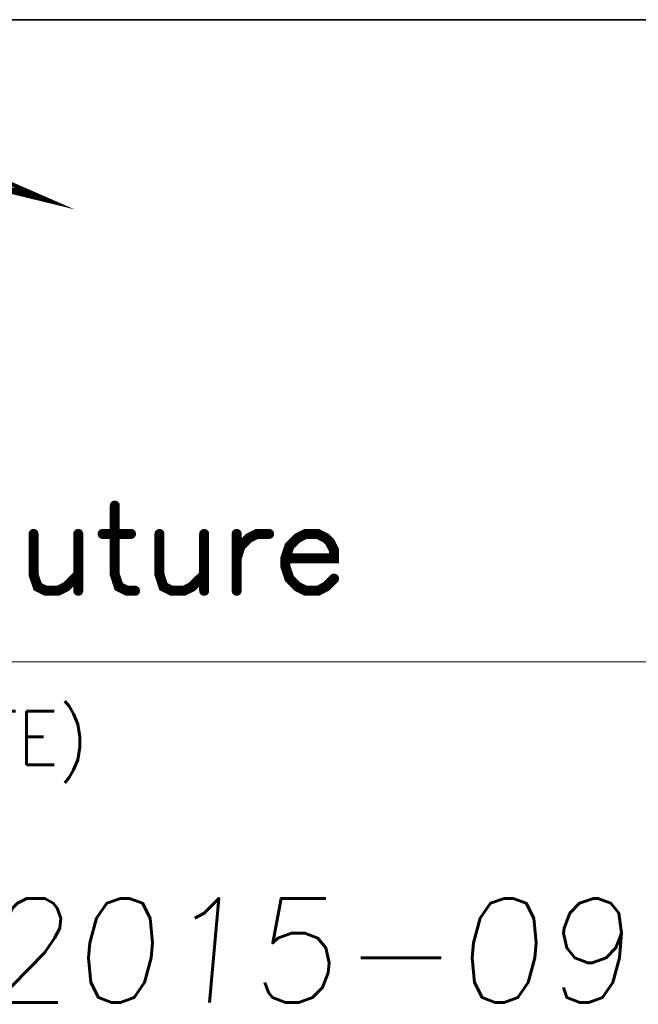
# Model space of a CAD drawing. Header units: millimetres. Extents: x 4497 to 11741, y 5958 to 12619.
# Tile 274 of 424: x 5994 to 6007, y 10675 to 10696. Entities that reach past the tile are written whole.
import ezdxf
from ezdxf.enums import TextEntityAlignment as Align

# ---------------------------------------------------------------- set-up
doc = ezdxf.new("R2010")
doc.units = ezdxf.units.MM
doc.header["$LTSCALE"] = 0.8
doc.layers.get('0').update_dxf_attribs({"linetype": 'CONTINUOUS', "lineweight": 0})
doc.layers.add('2', color=3, linetype='CONTINUOUS', lineweight=0)
doc.styles.get("Standard").update_dxf_attribs({"font": 'romans.shx', "width": 0.8, "oblique": 5, "bigfont": 'whgtxt.shx'})

# ---------------------------------------------------------------- blocks, each defined once
blk = doc.blocks.new('SMOOTH_0$064516')
at = {"const_width": 0.0323}
blk.add_lwpolyline([(-0.0161, 0, 1), (0.0161, 0, 1)], format="xyb", close=True, dxfattribs=at)
blk = doc.blocks.new('SMOOTH_0$0254')
at = {"const_width": 0.0127}
blk.add_lwpolyline([(-0.00635, 0, 1), (0.00635, 0, 1)], format="xyb", close=True, dxfattribs=at)
blk = doc.blocks.new('logo')
at = {"color": 7}
for points, const_width in [([(-3400.866, 5340.526), (-3395.172, 5338.044), (-3404.927, 5340.423)], 0.338), ([(-3398.952, 5339.122), (-3397.769, 5339.122)], 0.338), ([(-3398.445, 5338.953), (-3397.431, 5338.953)], 0.338), ([(-3397.6, 5338.784), (-3397.093, 5338.784)], 0.338), ([(-3389.848, 5311.965), (-3389.848, 5306.032), (-3389.505, 5304.993), (-3388.801, 5304.641), (-3388.105, 5304.641)], 0.859), ([(-3396.83, 5309.527), (-3396.83, 5306.032), (-3396.478, 5304.993), (-3395.782, 5304.641), (-3394.734, 5304.641), (-3394.039, 5304.993), (-3392.991, 5306.032)], 0.859), ([(-3392.991, 5309.527), (-3392.991, 5304.641)], 0.859), ([(-3390.896, 5309.527), (-3388.457, 5309.527)], 0.859), ([(-3386.01, 5309.527), (-3386.01, 5306.032), (-3385.667, 5304.993), (-3384.962, 5304.641), (-3383.923, 5304.641), (-3383.219, 5304.993), (-3382.172, 5306.032)], 0.859), ([(-3382.172, 5309.527), (-3382.172, 5304.641)], 0.859), ([(-3379.381, 5307.431), (-3379.037, 5308.479), (-3378.342, 5309.175), (-3377.638, 5309.527), (-3376.59, 5309.527)], 0.859), ([(-3379.381, 5309.527), (-3379.381, 5304.641)], 0.859), ([(-3375.199, 5307.431), (-3371.008, 5307.431), (-3371.008, 5308.127), (-3371.36, 5308.823), (-3371.713, 5309.175), (-3372.408, 5309.527), (-3373.456, 5309.527), (-3374.151, 5309.175), (-3374.847, 5308.479), (-3375.199, 5307.431), (-3375.199, 5306.736), (-3374.847, 5305.688), (-3374.151, 5304.993), (-3373.456, 5304.641), (-3372.408, 5304.641), (-3371.713, 5304.993), (-3371.008, 5305.688)], 0.859)]:
    blk.add_lwpolyline(points, dxfattribs=dict(at, const_width=const_width))
at = {"color": 7, "const_width": 0.338}
blk.add_lwpolyline([(-3395.275, 5338.079), (-3404.919, 5340.432), (-3400.669, 5340.432), (-3395.275, 5338.079)], close=True, dxfattribs=at)
at = {"color": 7, "xscale": 13.31, "yscale": 13.31, "zscale": 13.31}
for name, p in [('SMOOTH_0$0254', (-3397.769, 5339.122)), ('SMOOTH_0$0254', (-3397.6, 5338.784)), ('SMOOTH_0$0254', (-3397.431, 5338.953)), ('SMOOTH_0$0254', (-3397.093, 5338.784)), ('SMOOTH_0$0254', (-3395.275, 5338.079)), ('SMOOTH_0$0254', (-3395.275, 5338.079)), ('SMOOTH_0$0254', (-3395.172, 5338.044)), ('SMOOTH_0$064516', (-3389.848, 5311.965)), ('SMOOTH_0$064516', (-3396.83, 5309.527)), ('SMOOTH_0$064516', (-3392.991, 5309.527)), ('SMOOTH_0$064516', (-3390.896, 5309.527)), ('SMOOTH_0$064516', (-3388.457, 5309.527)), ('SMOOTH_0$064516', (-3386.01, 5309.527)), ('SMOOTH_0$064516', (-3382.172, 5309.527)), ('SMOOTH_0$064516', (-3379.381, 5309.527)), ('SMOOTH_0$064516', (-3378.342, 5309.175)), ('SMOOTH_0$064516', (-3377.638, 5309.527)), ('SMOOTH_0$064516', (-3376.59, 5309.527)), ('SMOOTH_0$064516', (-3374.151, 5309.175)), ('SMOOTH_0$064516', (-3373.456, 5309.527)), ('SMOOTH_0$064516', (-3372.408, 5309.527)), ('SMOOTH_0$064516', (-3371.713, 5309.175)), ('SMOOTH_0$064516', (-3379.037, 5308.479)), ('SMOOTH_0$064516', (-3374.847, 5308.479)), ('SMOOTH_0$064516', (-3371.36, 5308.823)), ('SMOOTH_0$064516', (-3371.008, 5308.127)), ('SMOOTH_0$064516', (-3379.381, 5307.431)), ('SMOOTH_0$064516', (-3375.199, 5307.431)), ('SMOOTH_0$064516', (-3375.199, 5307.431)), ('SMOOTH_0$064516', (-3375.199, 5306.736)), ('SMOOTH_0$064516', (-3371.008, 5307.431)), ('SMOOTH_0$064516', (-3396.83, 5306.032)), ('SMOOTH_0$064516', (-3392.991, 5306.032)), ('SMOOTH_0$064516', (-3389.848, 5306.032)), ('SMOOTH_0$064516', (-3386.01, 5306.032)), ('SMOOTH_0$064516', (-3382.172, 5306.032)), ('SMOOTH_0$064516', (-3396.478, 5304.993)), ('SMOOTH_0$064516', (-3394.039, 5304.993)), ('SMOOTH_0$064516', (-3389.505, 5304.993)), ('SMOOTH_0$064516', (-3385.667, 5304.993)), ('SMOOTH_0$064516', (-3383.219, 5304.993)), ('SMOOTH_0$064516', (-3374.847, 5305.688)), ('SMOOTH_0$064516', (-3374.151, 5304.993)), ('SMOOTH_0$064516', (-3371.713, 5304.993)), ('SMOOTH_0$064516', (-3371.008, 5305.688)), ('SMOOTH_0$064516', (-3395.782, 5304.641)), ('SMOOTH_0$064516', (-3394.734, 5304.641)), ('SMOOTH_0$064516', (-3392.991, 5304.641)), ('SMOOTH_0$064516', (-3388.801, 5304.641)), ('SMOOTH_0$064516', (-3388.105, 5304.641)), ('SMOOTH_0$064516', (-3384.962, 5304.641)), ('SMOOTH_0$064516', (-3383.923, 5304.641)), ('SMOOTH_0$064516', (-3382.172, 5304.641)), ('SMOOTH_0$064516', (-3379.381, 5304.641)), ('SMOOTH_0$064516', (-3373.456, 5304.641)), ('SMOOTH_0$064516', (-3372.408, 5304.641))]:
    blk.add_blockref(name, p, dxfattribs=at)

msp = doc.modelspace()

# ---------------------------------------------------------------- linework, layer by layer
at = {"color": 7, "linetype": 'Continuous', "lineweight": 35}
msp.add_line((5944.959, 10695.682), (6020.418, 10695.682), dxfattribs=at)
at = {"color": 7, "linetype": 'Continuous'}
msp.add_line((5944.959, 10682.012), (6020.418, 10682.012), dxfattribs=at)

# ---------------------------------------------------------------- block references
at = {"color": 3, "linetype": 'Continuous', "xscale": 0.2477402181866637, "yscale": 0.2477402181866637, "zscale": 0.2477402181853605}
msp.add_blockref('logo', (6835.863, 9369.352), dxfattribs=at)

# ---------------------------------------------------------------- texts
at = {"color": 7, "linetype": 'Continuous', "width": 0.933333}
msp.add_text('(DATE)', height=1.1408, dxfattribs=at).set_placement((5990.847, 10680.96), align=Align.TOP_LEFT)
at = {"layer": '2', "oblique": 5}
msp.add_text('2015-09-17', height=2.2157, dxfattribs=at).set_placement((5993.236, 10674.762))

doc.saveas('drawing.dxf')
